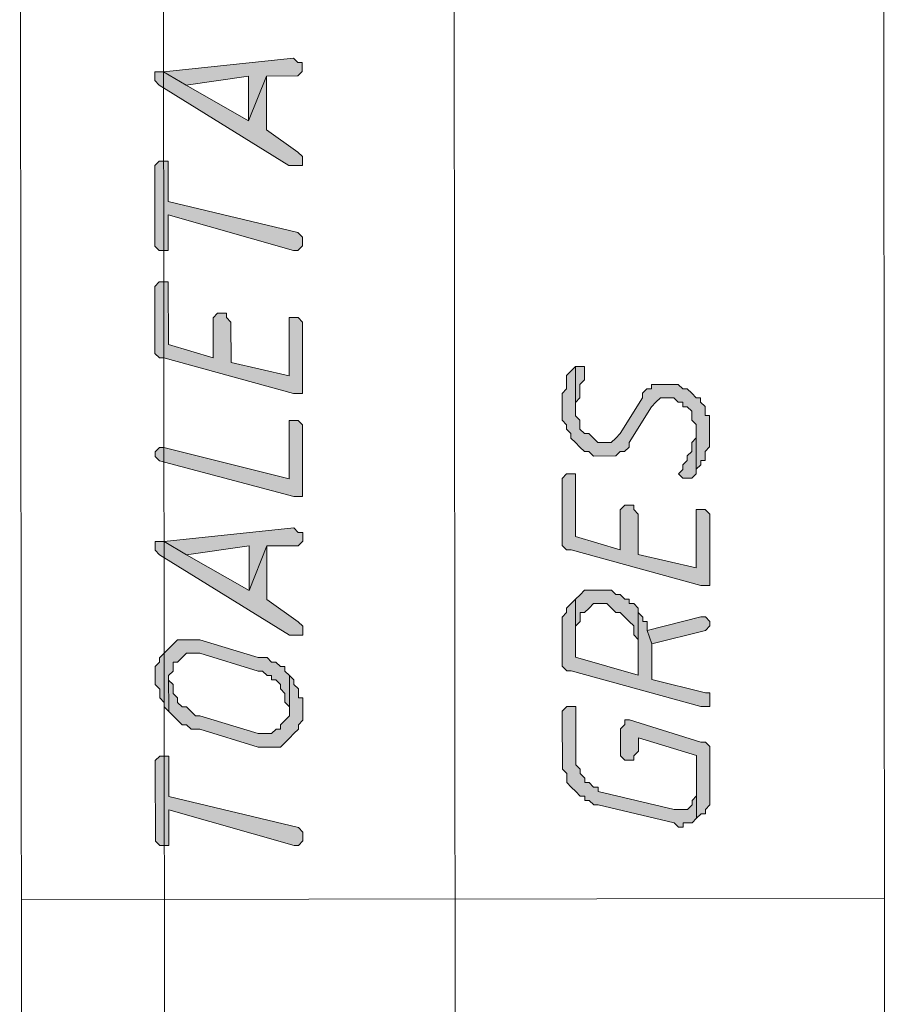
# Model space of a CAD drawing. Header units: inches. Extents: x -5850 to 5646, y 8947 to 13007.
# Tile 465 of 548: x -1150 to -1068, y 11175 to 11268. Entities that reach past the tile are written whole.
import ezdxf

# ---------------------------------------------------------------- set-up
doc = ezdxf.new("R2010")
doc.units = ezdxf.units.IN
doc.header["$MEASUREMENT"] = 0
for name, color, linetype in [('at_Entity', 7, 'Continuous'), ('at_Rect', 7, 'Continuous'), ('at_Solid', 7, 'Continuous')]:
    doc.layers.add(name, color=color, linetype=linetype)

msp = doc.modelspace()

# ---------------------------------------------------------------- hatches: boundary and pattern name
at = {"layer": 'at_Solid', "lineweight": 20}
for points in [[(-1136.026, 11263.218), (-1133.911, 11261.954), (-1128.001, 11262.807), (-1127.997, 11258.58), (-1126.311, 11262.808), (-1123.35, 11262.811), (-1122.932, 11263.229), (-1122.933, 11264.077), (-1123.351, 11264.077), (-1123.775, 11264.5)], [(-1136.867, 11262.799), (-1136.867, 11262.375), (-1136.448, 11261.952), (-1124.19, 11254.362), (-1122.924, 11254.363), (-1122.925, 11255.205), (-1123.344, 11255.628), (-1126.307, 11257.739), (-1126.311, 11262.808), (-1127.997, 11258.58), (-1133.911, 11261.954), (-1136.026, 11263.218), (-1136.868, 11263.217)], [(-1136.859, 11253.927), (-1136.853, 11246.75), (-1136.434, 11246.326), (-1135.587, 11246.327), (-1135.587, 11246.751), (-1135.59, 11249.706), (-1123.759, 11246.338), (-1123.335, 11246.338), (-1122.918, 11246.762), (-1122.918, 11247.18), (-1122.918, 11247.604), (-1123.337, 11248.028), (-1135.591, 11250.972), (-1135.594, 11254.775), (-1136.442, 11254.775), (-1136.86, 11254.35)], [(-1136.849, 11242.523), (-1136.844, 11237.03), (-1136.844, 11236.612), (-1136.425, 11236.188), (-1136.002, 11236.189), (-1123.747, 11232.82), (-1122.905, 11232.821), (-1122.911, 11239.58), (-1123.33, 11239.998), (-1124.177, 11239.997), (-1124.173, 11234.51), (-1129.661, 11235.771), (-1129.664, 11239.574), (-1130.088, 11239.992), (-1130.089, 11240.415), (-1130.936, 11240.415), (-1131.36, 11239.991), (-1131.356, 11236.193), (-1135.579, 11237.455), (-1135.584, 11243.372), (-1136.432, 11243.371), (-1136.85, 11242.947)], [(-1098.401, 11231.577), (-1098.4, 11230.306), (-1097.982, 11229.882), (-1097.981, 11229.464), (-1097.557, 11229.041), (-1097.557, 11228.623), (-1097.132, 11228.199), (-1096.708, 11227.776), (-1096.284, 11227.352), (-1095.866, 11227.353), (-1095.442, 11226.929), (-1093.328, 11226.931), (-1092.91, 11227.355), (-1092.486, 11227.356), (-1092.063, 11227.78), (-1092.063, 11228.204), (-1089.953, 11231.585), (-1089.535, 11232.003), (-1089.112, 11232.428), (-1087.846, 11232.429), (-1087.422, 11232.005), (-1086.998, 11232.006), (-1086.997, 11231.587), (-1086.574, 11231.588), (-1086.149, 11231.164), (-1086.149, 11230.317), (-1085.73, 11229.893), (-1085.726, 11225.248), (-1085.726, 11225.672), (-1085.303, 11226.096), (-1085.303, 11226.52), (-1084.88, 11226.52), (-1084.88, 11227.362), (-1084.462, 11227.787), (-1084.465, 11230.742), (-1084.883, 11230.742), (-1084.884, 11231.589), (-1085.308, 11232.007), (-1085.309, 11232.431), (-1085.732, 11232.431), (-1086.151, 11232.854), (-1086.575, 11233.277), (-1086.999, 11233.277), (-1087.423, 11233.695), (-1089.955, 11233.693), (-1089.954, 11233.274), (-1090.378, 11233.274), (-1090.802, 11232.85), (-1090.801, 11232.426), (-1092.912, 11229.045), (-1093.33, 11228.626), (-1093.753, 11228.202), (-1095.019, 11228.201), (-1095.443, 11228.624), (-1095.867, 11229.042), (-1096.286, 11229.042), (-1096.71, 11229.465), (-1096.71, 11230.307), (-1097.135, 11230.731), (-1097.139, 11235.376), (-1097.562, 11234.952), (-1097.986, 11234.533), (-1097.985, 11233.267), (-1098.402, 11232.843), (-1098.402, 11231.995)], [(-1097.139, 11235.376), (-1097.135, 11231.155), (-1097.136, 11231.997), (-1096.712, 11232.421), (-1096.713, 11233.687), (-1096.29, 11234.111), (-1096.29, 11234.535), (-1096.291, 11235.377), (-1096.715, 11235.376)], [(-1136.835, 11226.892), (-1136.417, 11226.474), (-1123.739, 11223.106), (-1122.896, 11223.107), (-1122.903, 11229.86), (-1123.321, 11230.284), (-1124.169, 11230.283), (-1124.164, 11224.79), (-1135.994, 11227.741), (-1136.418, 11227.74), (-1136.836, 11227.316)], [(-1087.416, 11225.247), (-1086.991, 11224.823), (-1086.144, 11224.824), (-1085.726, 11225.248), (-1085.73, 11229.475), (-1085.729, 11228.633), (-1086.147, 11228.209), (-1086.146, 11227.361), (-1086.57, 11226.937), (-1086.569, 11226.519), (-1086.993, 11226.095), (-1086.992, 11225.671)], [(-1098.395, 11224.395), (-1098.39, 11218.902), (-1098.39, 11218.484), (-1097.971, 11218.06), (-1097.547, 11218.061), (-1085.293, 11214.692), (-1084.451, 11214.693), (-1084.457, 11221.452), (-1084.875, 11221.87), (-1085.723, 11221.869), (-1085.718, 11216.382), (-1091.206, 11217.643), (-1091.21, 11221.446), (-1091.634, 11221.864), (-1091.634, 11222.287), (-1092.482, 11222.287), (-1092.905, 11221.862), (-1092.902, 11218.065), (-1097.124, 11219.327), (-1097.13, 11225.238), (-1097.977, 11225.237), (-1098.395, 11224.813)], [(-1135.986, 11218.868), (-1133.872, 11217.605), (-1127.961, 11218.457), (-1127.958, 11214.23), (-1126.272, 11218.459), (-1123.311, 11218.462), (-1122.893, 11218.88), (-1122.893, 11219.722), (-1123.312, 11219.722), (-1123.736, 11220.145)], [(-1136.828, 11218.45), (-1136.827, 11218.026), (-1136.409, 11217.602), (-1124.151, 11210.007), (-1122.885, 11210.008), (-1122.886, 11210.856), (-1123.304, 11211.279), (-1126.267, 11213.39), (-1126.272, 11218.459), (-1127.958, 11214.23), (-1133.872, 11217.605), (-1135.986, 11218.868), (-1136.828, 11218.868)], [(-1097.119, 11213.416), (-1097.117, 11210.879), (-1096.694, 11211.303), (-1096.694, 11212.145), (-1096.27, 11212.145), (-1095.853, 11212.57), (-1095.429, 11212.994), (-1094.163, 11212.995), (-1093.739, 11212.571), (-1093.315, 11212.148), (-1092.897, 11212.148), (-1092.473, 11211.725), (-1092.048, 11211.307), (-1091.624, 11210.884), (-1091.623, 11210.036), (-1091.199, 11209.618), (-1091.196, 11206.239), (-1091.202, 11212.574), (-1091.626, 11212.997), (-1092.05, 11212.997), (-1092.05, 11213.421), (-1092.474, 11213.42), (-1092.898, 11213.838), (-1093.316, 11213.838), (-1093.741, 11214.261), (-1096.272, 11214.259), (-1096.696, 11213.835)], [(-1098.383, 11210.878), (-1098.38, 11207.498), (-1098.379, 11207.074), (-1097.961, 11206.651), (-1097.537, 11206.651), (-1085.283, 11203.289), (-1084.441, 11203.289), (-1084.441, 11204.131), (-1084.442, 11204.555), (-1084.86, 11204.555), (-1089.93, 11205.816), (-1089.933, 11209.195), (-1090.358, 11210.461), (-1090.359, 11211.309), (-1090.783, 11211.308), (-1090.783, 11211.726), (-1091.201, 11212.15), (-1091.202, 11212.574), (-1091.196, 11206.239), (-1097.114, 11207.923), (-1097.119, 11213.416), (-1097.543, 11212.992), (-1097.966, 11212.568), (-1097.966, 11212.144), (-1098.384, 11211.72), (-1098.383, 11211.301)], [(-1090.358, 11210.461), (-1089.933, 11209.195), (-1084.865, 11210.466), (-1084.447, 11210.89), (-1084.448, 11211.314), (-1084.866, 11211.732), (-1085.29, 11211.731)], [(-1136.817, 11206.198), (-1136.816, 11205.35), (-1136.398, 11204.927), (-1136.397, 11204.085), (-1135.973, 11203.662), (-1135.972, 11203.243), (-1135.548, 11202.82), (-1135.551, 11206.199), (-1135.128, 11206.618), (-1135.128, 11207.465), (-1134.705, 11207.466), (-1134.287, 11207.89), (-1133.863, 11208.314), (-1132.597, 11208.315), (-1127.103, 11206.625), (-1126.679, 11206.625), (-1126.261, 11206.208), (-1125.837, 11206.208), (-1125.837, 11205.784), (-1125.413, 11205.784), (-1124.989, 11205.361), (-1124.988, 11204.937), (-1124.564, 11204.519), (-1124.563, 11203.672), (-1124.145, 11203.254), (-1124.144, 11202.83), (-1124.147, 11206.209), (-1124.566, 11206.627), (-1124.566, 11207.051), (-1124.99, 11207.051), (-1125.414, 11207.474), (-1125.838, 11207.474), (-1126.262, 11207.897), (-1127.104, 11207.896), (-1132.599, 11209.581), (-1134.706, 11209.579), (-1135.13, 11209.155), (-1135.553, 11208.731), (-1135.977, 11208.312), (-1136.4, 11207.888), (-1136.4, 11207.464), (-1136.818, 11207.04), (-1136.817, 11206.616)], [(-1135.548, 11202.82), (-1135.124, 11202.397), (-1134.7, 11201.973), (-1134.281, 11201.55), (-1133.857, 11201.55), (-1133.433, 11201.132), (-1132.591, 11201.133), (-1127.097, 11199.448), (-1124.983, 11199.45), (-1124.56, 11199.869), (-1124.142, 11200.293), (-1123.719, 11200.717), (-1123.295, 11201.141), (-1123.295, 11201.559), (-1122.878, 11201.984), (-1122.878, 11202.831), (-1122.88, 11204.097), (-1123.298, 11204.097), (-1123.299, 11204.939), (-1123.723, 11205.362), (-1123.723, 11205.786), (-1124.147, 11206.209), (-1124.144, 11202.83), (-1124.144, 11202.406), (-1124.562, 11201.982), (-1124.985, 11201.558), (-1124.985, 11201.14), (-1125.409, 11201.139), (-1125.832, 11200.715), (-1127.098, 11200.714), (-1132.592, 11202.399), (-1133.016, 11202.398), (-1133.435, 11202.822), (-1133.859, 11203.245), (-1134.283, 11203.245), (-1134.701, 11203.663), (-1134.702, 11204.087), (-1135.126, 11204.51), (-1135.126, 11205.352), (-1135.551, 11205.775), (-1135.551, 11206.199)], [(-1098.375, 11202.429), (-1098.371, 11197.36), (-1097.952, 11196.937), (-1097.951, 11196.095), (-1097.527, 11195.671), (-1097.103, 11195.248), (-1096.679, 11194.825), (-1096.255, 11194.825), (-1096.255, 11194.407), (-1095.836, 11194.407), (-1095.412, 11193.984), (-1094.988, 11193.984), (-1087.81, 11192.301), (-1087.386, 11191.877), (-1086.962, 11191.878), (-1086.962, 11192.302), (-1086.115, 11192.302), (-1085.697, 11192.727), (-1085.699, 11195.258), (-1085.699, 11194.834), (-1086.117, 11194.416), (-1086.116, 11193.992), (-1086.54, 11193.568), (-1087.811, 11193.567), (-1094.99, 11195.25), (-1094.99, 11195.674), (-1095.414, 11195.673), (-1095.838, 11196.097), (-1096.256, 11196.096), (-1096.256, 11196.515), (-1096.681, 11196.938), (-1096.681, 11197.362), (-1097.105, 11197.785), (-1097.11, 11203.278), (-1097.958, 11203.277), (-1098.376, 11202.853)], [(-1092.887, 11201.168), (-1092.885, 11198.631), (-1092.46, 11198.213), (-1091.613, 11198.214), (-1091.613, 11198.632), (-1091.19, 11199.056), (-1091.191, 11200.322), (-1085.702, 11198.638), (-1085.697, 11192.727), (-1085.274, 11193.151), (-1084.85, 11193.151), (-1084.85, 11193.569), (-1084.432, 11193.993), (-1084.437, 11199.062), (-1084.437, 11199.486), (-1084.856, 11199.904), (-1085.28, 11199.904), (-1092.04, 11202.011), (-1092.464, 11202.011), (-1092.463, 11201.587)], [(-1136.809, 11197.75), (-1136.803, 11190.567), (-1136.384, 11190.144), (-1135.537, 11190.145), (-1135.537, 11190.569), (-1135.54, 11193.524), (-1123.709, 11190.155), (-1123.285, 11190.156), (-1122.867, 11190.58), (-1122.868, 11191.004), (-1122.868, 11191.422), (-1123.287, 11191.845), (-1135.541, 11194.79), (-1135.544, 11198.593), (-1136.392, 11198.592), (-1136.81, 11198.174)]]:
    msp.add_hatch(color=7, dxfattribs=at).paths.add_polyline_path(points)

# ---------------------------------------------------------------- linework, layer by layer
at = {"layer": 'at_Entity', "color": 7, "lineweight": 20}
for p, q in [((-1108.422, 11100.199), (-1108.798, 11521.33)), ((-1136.197, 11455.415), (-1134.829, 9922.948)), ((-1123.775, 11264.5), (-1136.026, 11263.218)), ((-1123.351, 11264.077), (-1123.775, 11264.5)), ((-1122.933, 11264.077), (-1123.351, 11264.077)), ((-1122.932, 11263.229), (-1122.933, 11264.077)), ((-1136.026, 11263.218), (-1136.868, 11263.217)), ((-1136.868, 11263.217), (-1136.867, 11262.799)), ((-1136.026, 11263.218), (-1133.911, 11261.954)), ((-1133.911, 11261.954), (-1136.026, 11263.218)), ((-1126.311, 11262.808), (-1123.35, 11262.811)), ((-1123.35, 11262.811), (-1122.932, 11263.229)), ((-1136.867, 11262.799), (-1136.867, 11262.375)), ((-1136.867, 11262.375), (-1136.448, 11261.952)), ((-1136.448, 11261.952), (-1124.19, 11254.362)), ((-1133.911, 11261.954), (-1128.001, 11262.807)), ((-1127.997, 11258.58), (-1133.911, 11261.954)), ((-1128.001, 11262.807), (-1127.997, 11258.58)), ((-1127.997, 11258.58), (-1126.311, 11262.808)), ((-1126.311, 11262.808), (-1127.997, 11258.58)), ((-1126.307, 11257.739), (-1126.311, 11262.808)), ((-1123.344, 11255.628), (-1126.307, 11257.739)), ((-1122.925, 11255.205), (-1123.344, 11255.628)), ((-1136.442, 11254.775), (-1136.86, 11254.35)), ((-1135.594, 11254.775), (-1136.442, 11254.775)), ((-1135.591, 11250.972), (-1135.594, 11254.775)), ((-1122.924, 11254.363), (-1122.925, 11255.205)), ((-1122.925, 11255.205), (-1122.925, 11255.205)), ((-1136.86, 11254.35), (-1136.859, 11253.927)), ((-1136.859, 11253.927), (-1136.853, 11246.75)), ((-1124.19, 11254.362), (-1122.924, 11254.363)), ((-1123.337, 11248.028), (-1135.591, 11250.972)), ((-1135.587, 11246.751), (-1135.59, 11249.706)), ((-1135.59, 11249.706), (-1123.759, 11246.338)), ((-1122.918, 11247.604), (-1123.337, 11248.028)), ((-1122.918, 11247.18), (-1122.918, 11247.604)), ((-1122.918, 11246.762), (-1122.918, 11247.18)), ((-1136.853, 11246.75), (-1136.853, 11246.75)), ((-1136.853, 11246.75), (-1136.434, 11246.326)), ((-1136.434, 11246.326), (-1135.587, 11246.327)), ((-1135.587, 11246.327), (-1135.587, 11246.751)), ((-1123.759, 11246.338), (-1123.335, 11246.338)), ((-1123.335, 11246.338), (-1122.918, 11246.762)), ((-1136.432, 11243.371), (-1136.85, 11242.947)), ((-1135.584, 11243.372), (-1136.432, 11243.371)), ((-1135.579, 11237.455), (-1135.584, 11243.372)), ((-1136.85, 11242.947), (-1136.849, 11242.523)), ((-1136.849, 11242.523), (-1136.844, 11237.03)), ((-1130.936, 11240.415), (-1131.36, 11239.991)), ((-1131.36, 11239.991), (-1131.356, 11236.193)), ((-1130.089, 11240.415), (-1130.936, 11240.415)), ((-1130.088, 11239.992), (-1130.089, 11240.415)), ((-1129.664, 11239.574), (-1130.088, 11239.992)), ((-1129.661, 11235.771), (-1129.664, 11239.574)), ((-1123.33, 11239.998), (-1124.177, 11239.997)), ((-1124.177, 11239.997), (-1124.173, 11234.51)), ((-1122.911, 11239.58), (-1123.33, 11239.998)), ((-1122.905, 11232.821), (-1122.911, 11239.58)), ((-1136.844, 11237.03), (-1136.844, 11236.612)), ((-1131.356, 11236.193), (-1135.579, 11237.455)), ((-1136.844, 11236.612), (-1136.425, 11236.188)), ((-1136.425, 11236.188), (-1136.002, 11236.189)), ((-1136.002, 11236.189), (-1123.747, 11232.82)), ((-1124.173, 11234.51), (-1129.661, 11235.771)), ((-1097.562, 11234.952), (-1097.986, 11234.533)), ((-1097.139, 11235.376), (-1097.562, 11234.952)), ((-1097.562, 11234.952), (-1097.562, 11234.952)), ((-1097.139, 11235.376), (-1097.135, 11231.155)), ((-1096.715, 11235.376), (-1097.139, 11235.376)), ((-1097.135, 11230.731), (-1097.139, 11235.376)), ((-1097.139, 11235.376), (-1097.139, 11235.376)), ((-1096.291, 11235.377), (-1096.715, 11235.376)), ((-1096.29, 11234.535), (-1096.291, 11235.377)), ((-1097.986, 11234.533), (-1097.985, 11233.267)), ((-1096.713, 11233.687), (-1096.29, 11234.111)), ((-1096.29, 11234.111), (-1096.29, 11234.535)), ((-1097.985, 11233.267), (-1098.402, 11232.843)), ((-1096.712, 11232.421), (-1096.713, 11233.687)), ((-1090.378, 11233.274), (-1090.802, 11232.85)), ((-1089.954, 11233.274), (-1090.378, 11233.274)), ((-1087.423, 11233.695), (-1089.955, 11233.693)), ((-1089.955, 11233.693), (-1089.954, 11233.274)), ((-1086.999, 11233.277), (-1087.423, 11233.695)), ((-1086.575, 11233.277), (-1086.999, 11233.277)), ((-1086.151, 11232.854), (-1086.575, 11233.277)), ((-1123.747, 11232.82), (-1122.905, 11232.821)), ((-1098.402, 11232.843), (-1098.402, 11231.995)), ((-1097.136, 11231.997), (-1096.712, 11232.421)), ((-1090.801, 11232.426), (-1092.912, 11229.045)), ((-1090.802, 11232.85), (-1090.801, 11232.426)), ((-1089.535, 11232.003), (-1089.112, 11232.428)), ((-1089.112, 11232.428), (-1087.846, 11232.429)), ((-1087.846, 11232.429), (-1087.422, 11232.005)), ((-1085.732, 11232.431), (-1086.151, 11232.854)), ((-1086.151, 11232.854), (-1086.151, 11232.854)), ((-1085.309, 11232.431), (-1085.732, 11232.431)), ((-1085.308, 11232.007), (-1085.309, 11232.431)), ((-1098.402, 11231.995), (-1098.401, 11231.577)), ((-1098.401, 11231.577), (-1098.4, 11230.306)), ((-1097.135, 11231.155), (-1097.136, 11231.997)), ((-1092.063, 11228.204), (-1089.953, 11231.585)), ((-1089.953, 11231.585), (-1089.535, 11232.003)), ((-1089.535, 11232.003), (-1089.535, 11232.003)), ((-1087.422, 11232.005), (-1086.998, 11232.006)), ((-1086.998, 11232.006), (-1086.997, 11231.587)), ((-1086.997, 11231.587), (-1086.574, 11231.588)), ((-1086.574, 11231.588), (-1086.149, 11231.164)), ((-1084.884, 11231.589), (-1085.308, 11232.007)), ((-1084.883, 11230.742), (-1084.884, 11231.589)), ((-1123.321, 11230.284), (-1124.169, 11230.283)), ((-1124.169, 11230.283), (-1124.164, 11224.79)), ((-1122.903, 11229.86), (-1123.321, 11230.284)), ((-1098.4, 11230.306), (-1097.982, 11229.882)), ((-1096.71, 11230.307), (-1097.135, 11230.731)), ((-1096.71, 11229.465), (-1096.71, 11230.307)), ((-1086.149, 11231.164), (-1086.149, 11230.317)), ((-1086.149, 11230.317), (-1085.73, 11229.893)), ((-1084.465, 11230.742), (-1084.883, 11230.742)), ((-1084.462, 11227.787), (-1084.465, 11230.742)), ((-1122.896, 11223.107), (-1122.903, 11229.86)), ((-1097.982, 11229.882), (-1097.981, 11229.464)), ((-1097.981, 11229.464), (-1097.981, 11229.464)), ((-1097.981, 11229.464), (-1097.557, 11229.041)), ((-1096.286, 11229.042), (-1096.71, 11229.465)), ((-1085.73, 11229.893), (-1085.726, 11225.248)), ((-1085.726, 11225.248), (-1085.73, 11229.475)), ((-1085.73, 11229.475), (-1085.729, 11228.633)), ((-1097.557, 11229.041), (-1097.557, 11228.623)), ((-1097.557, 11228.623), (-1097.132, 11228.199)), ((-1095.867, 11229.042), (-1096.286, 11229.042)), ((-1095.443, 11228.624), (-1095.867, 11229.042)), ((-1095.019, 11228.201), (-1095.443, 11228.624)), ((-1095.443, 11228.624), (-1095.443, 11228.624)), ((-1093.33, 11228.626), (-1093.753, 11228.202)), ((-1092.912, 11229.045), (-1093.33, 11228.626)), ((-1093.33, 11228.626), (-1093.33, 11228.626)), ((-1085.729, 11228.633), (-1086.147, 11228.209)), ((-1136.418, 11227.74), (-1136.836, 11227.316)), ((-1135.994, 11227.741), (-1136.418, 11227.74)), ((-1124.164, 11224.79), (-1135.994, 11227.741)), ((-1097.132, 11228.199), (-1097.132, 11228.199)), ((-1097.132, 11228.199), (-1096.708, 11227.776)), ((-1096.708, 11227.776), (-1096.708, 11227.776)), ((-1096.708, 11227.776), (-1096.284, 11227.352)), ((-1093.753, 11228.202), (-1095.019, 11228.201)), ((-1092.486, 11227.356), (-1092.063, 11227.78)), ((-1092.063, 11227.78), (-1092.063, 11228.204)), ((-1086.147, 11228.209), (-1086.146, 11227.361)), ((-1084.88, 11227.362), (-1084.462, 11227.787)), ((-1136.836, 11227.316), (-1136.835, 11226.892)), ((-1136.835, 11226.892), (-1136.835, 11226.892)), ((-1136.835, 11226.892), (-1136.417, 11226.474)), ((-1096.284, 11227.352), (-1095.866, 11227.353)), ((-1095.866, 11227.353), (-1095.442, 11226.929)), ((-1095.442, 11226.929), (-1093.328, 11226.931)), ((-1093.328, 11226.931), (-1092.91, 11227.355)), ((-1092.91, 11227.355), (-1092.486, 11227.356)), ((-1086.146, 11227.361), (-1086.57, 11226.937)), ((-1086.57, 11226.937), (-1086.569, 11226.519)), ((-1084.88, 11226.52), (-1084.88, 11227.362)), ((-1136.417, 11226.474), (-1136.417, 11226.474)), ((-1136.417, 11226.474), (-1123.739, 11223.106)), ((-1086.992, 11225.671), (-1087.416, 11225.247)), ((-1086.569, 11226.519), (-1086.993, 11226.095)), ((-1086.993, 11226.095), (-1086.992, 11225.671)), ((-1086.992, 11225.671), (-1086.992, 11225.671)), ((-1085.726, 11225.672), (-1085.303, 11226.096)), ((-1085.726, 11225.248), (-1085.726, 11225.672)), ((-1085.303, 11226.096), (-1085.303, 11226.52)), ((-1085.303, 11226.52), (-1084.88, 11226.52)), ((-1097.977, 11225.237), (-1098.395, 11224.813)), ((-1098.395, 11224.813), (-1098.395, 11224.395)), ((-1097.13, 11225.238), (-1097.977, 11225.237)), ((-1097.124, 11219.327), (-1097.13, 11225.238)), ((-1087.416, 11225.247), (-1087.416, 11225.247)), ((-1087.416, 11225.247), (-1086.991, 11224.823)), ((-1086.991, 11224.823), (-1086.144, 11224.824)), ((-1086.144, 11224.824), (-1085.726, 11225.248)), ((-1098.395, 11224.395), (-1098.39, 11218.902)), ((-1123.739, 11223.106), (-1122.896, 11223.107)), ((-1092.482, 11222.287), (-1092.905, 11221.862)), ((-1091.634, 11222.287), (-1092.482, 11222.287)), ((-1091.634, 11221.864), (-1091.634, 11222.287)), ((-1092.905, 11221.862), (-1092.902, 11218.065)), ((-1091.21, 11221.446), (-1091.634, 11221.864)), ((-1091.206, 11217.643), (-1091.21, 11221.446)), ((-1084.875, 11221.87), (-1085.723, 11221.869)), ((-1085.723, 11221.869), (-1085.718, 11216.382)), ((-1084.457, 11221.452), (-1084.875, 11221.87)), ((-1084.451, 11214.693), (-1084.457, 11221.452)), ((-1123.736, 11220.145), (-1135.986, 11218.868)), ((-1123.312, 11219.722), (-1123.736, 11220.145)), ((-1122.893, 11219.722), (-1123.312, 11219.722)), ((-1122.893, 11218.88), (-1122.893, 11219.722)), ((-1092.902, 11218.065), (-1097.124, 11219.327)), ((-1135.986, 11218.868), (-1136.828, 11218.868)), ((-1136.828, 11218.868), (-1136.828, 11218.45)), ((-1136.828, 11218.45), (-1136.827, 11218.026)), ((-1135.986, 11218.868), (-1133.872, 11217.605)), ((-1133.872, 11217.605), (-1135.986, 11218.868)), ((-1133.872, 11217.605), (-1127.961, 11218.457)), ((-1127.961, 11218.457), (-1127.958, 11214.23)), ((-1127.958, 11214.23), (-1126.272, 11218.459)), ((-1126.272, 11218.459), (-1127.958, 11214.23)), ((-1126.272, 11218.459), (-1123.311, 11218.462)), ((-1126.267, 11213.39), (-1126.272, 11218.459)), ((-1123.311, 11218.462), (-1122.893, 11218.88)), ((-1098.39, 11218.902), (-1098.39, 11218.484)), ((-1098.39, 11218.484), (-1097.971, 11218.06)), ((-1136.827, 11218.026), (-1136.409, 11217.602)), ((-1136.409, 11217.602), (-1124.151, 11210.007)), ((-1127.958, 11214.23), (-1133.872, 11217.605)), ((-1097.971, 11218.06), (-1097.547, 11218.061)), ((-1097.547, 11218.061), (-1085.293, 11214.692)), ((-1085.718, 11216.382), (-1091.206, 11217.643)), ((-1085.293, 11214.692), (-1084.451, 11214.693)), ((-1096.696, 11213.835), (-1097.119, 11213.416)), ((-1096.272, 11214.259), (-1096.696, 11213.835)), ((-1096.696, 11213.835), (-1096.696, 11213.835)), ((-1093.741, 11214.261), (-1096.272, 11214.259)), ((-1093.316, 11213.838), (-1093.741, 11214.261)), ((-1092.898, 11213.838), (-1093.316, 11213.838)), ((-1092.474, 11213.42), (-1092.898, 11213.838)), ((-1123.304, 11211.279), (-1126.267, 11213.39)), ((-1097.543, 11212.992), (-1097.966, 11212.568)), ((-1097.119, 11213.416), (-1097.543, 11212.992)), ((-1097.543, 11212.992), (-1097.543, 11212.992)), ((-1097.119, 11213.416), (-1097.117, 11210.879)), ((-1097.114, 11207.923), (-1097.119, 11213.416)), ((-1095.853, 11212.57), (-1095.429, 11212.994)), ((-1095.429, 11212.994), (-1094.163, 11212.995)), ((-1094.163, 11212.995), (-1093.739, 11212.571)), ((-1092.05, 11213.421), (-1092.474, 11213.42)), ((-1092.05, 11212.997), (-1092.05, 11213.421)), ((-1091.626, 11212.997), (-1092.05, 11212.997)), ((-1091.202, 11212.574), (-1091.626, 11212.997)), ((-1097.966, 11212.144), (-1098.384, 11211.72)), ((-1098.384, 11211.72), (-1098.383, 11211.301)), ((-1097.966, 11212.568), (-1097.966, 11212.144)), ((-1096.694, 11211.303), (-1096.694, 11212.145)), ((-1096.694, 11212.145), (-1096.27, 11212.145)), ((-1096.27, 11212.145), (-1095.853, 11212.57)), ((-1095.853, 11212.57), (-1095.853, 11212.57)), ((-1093.739, 11212.571), (-1093.739, 11212.571)), ((-1093.739, 11212.571), (-1093.315, 11212.148)), ((-1093.315, 11212.148), (-1092.897, 11212.148)), ((-1092.897, 11212.148), (-1092.473, 11211.725)), ((-1092.473, 11211.725), (-1092.048, 11211.307)), ((-1091.196, 11206.239), (-1091.202, 11212.574)), ((-1091.201, 11212.15), (-1091.202, 11212.574)), ((-1091.202, 11212.574), (-1091.196, 11206.239)), ((-1090.783, 11211.726), (-1091.201, 11212.15)), ((-1090.783, 11211.308), (-1090.783, 11211.726)), ((-1085.29, 11211.731), (-1090.358, 11210.461)), ((-1084.866, 11211.732), (-1085.29, 11211.731)), ((-1084.448, 11211.314), (-1084.866, 11211.732)), ((-1122.886, 11210.856), (-1123.304, 11211.279)), ((-1122.885, 11210.008), (-1122.886, 11210.856)), ((-1122.886, 11210.856), (-1122.886, 11210.856)), ((-1098.383, 11211.301), (-1098.383, 11210.878)), ((-1098.383, 11210.878), (-1098.38, 11207.498)), ((-1097.117, 11210.879), (-1096.694, 11211.303)), ((-1097.117, 11210.879), (-1097.117, 11210.879)), ((-1092.048, 11211.307), (-1092.048, 11211.307)), ((-1092.048, 11211.307), (-1091.624, 11210.884)), ((-1091.624, 11210.884), (-1091.623, 11210.036)), ((-1090.359, 11211.309), (-1090.783, 11211.308)), ((-1090.358, 11210.461), (-1090.359, 11211.309)), ((-1084.865, 11210.466), (-1084.447, 11210.89)), ((-1084.447, 11210.89), (-1084.448, 11211.314)), ((-1084.448, 11211.314), (-1084.448, 11211.314)), ((-1124.151, 11210.007), (-1122.885, 11210.008)), ((-1091.623, 11210.036), (-1091.199, 11209.618)), ((-1090.358, 11210.461), (-1089.933, 11209.195)), ((-1089.933, 11209.195), (-1090.358, 11210.461)), ((-1089.933, 11209.195), (-1084.865, 11210.466)), ((-1084.865, 11210.466), (-1084.865, 11210.466)), ((-1135.13, 11209.155), (-1135.553, 11208.731)), ((-1134.706, 11209.579), (-1135.13, 11209.155)), ((-1135.13, 11209.155), (-1135.13, 11209.155)), ((-1132.599, 11209.581), (-1134.706, 11209.579)), ((-1127.104, 11207.896), (-1132.599, 11209.581)), ((-1091.199, 11209.618), (-1091.196, 11206.239)), ((-1089.93, 11205.816), (-1089.933, 11209.195)), ((-1135.977, 11208.312), (-1136.4, 11207.888)), ((-1135.553, 11208.731), (-1135.977, 11208.312)), ((-1135.977, 11208.312), (-1135.977, 11208.312)), ((-1134.287, 11207.89), (-1133.863, 11208.314)), ((-1133.863, 11208.314), (-1132.597, 11208.315)), ((-1132.597, 11208.315), (-1127.103, 11206.625)), ((-1136.4, 11207.464), (-1136.818, 11207.04)), ((-1136.818, 11207.04), (-1136.817, 11206.616)), ((-1136.4, 11207.888), (-1136.4, 11207.464)), ((-1135.128, 11207.465), (-1134.705, 11207.466)), ((-1135.128, 11206.618), (-1135.128, 11207.465)), ((-1134.705, 11207.466), (-1134.287, 11207.89)), ((-1134.287, 11207.89), (-1134.287, 11207.89)), ((-1126.262, 11207.897), (-1127.104, 11207.896)), ((-1125.838, 11207.474), (-1126.262, 11207.897)), ((-1125.414, 11207.474), (-1125.838, 11207.474)), ((-1124.99, 11207.051), (-1125.414, 11207.474)), ((-1124.566, 11207.051), (-1124.99, 11207.051)), ((-1124.566, 11206.627), (-1124.566, 11207.051)), ((-1098.38, 11207.498), (-1098.379, 11207.074)), ((-1098.379, 11207.074), (-1097.961, 11206.651)), ((-1091.196, 11206.239), (-1097.114, 11207.923)), ((-1136.817, 11206.616), (-1136.817, 11206.198)), ((-1136.817, 11206.198), (-1136.816, 11205.35)), ((-1135.551, 11206.199), (-1135.128, 11206.618)), ((-1135.551, 11205.775), (-1135.551, 11206.199)), ((-1135.551, 11206.199), (-1135.548, 11202.82)), ((-1135.548, 11202.82), (-1135.551, 11206.199)), ((-1135.551, 11206.199), (-1135.551, 11206.199)), ((-1127.103, 11206.625), (-1126.679, 11206.625)), ((-1126.679, 11206.625), (-1126.261, 11206.208)), ((-1126.261, 11206.208), (-1125.837, 11206.208)), ((-1125.837, 11206.208), (-1125.837, 11205.784)), ((-1124.147, 11206.209), (-1124.566, 11206.627)), ((-1123.723, 11205.786), (-1124.147, 11206.209)), ((-1124.147, 11206.209), (-1124.144, 11202.83)), ((-1124.144, 11202.83), (-1124.147, 11206.209)), ((-1097.961, 11206.651), (-1097.537, 11206.651)), ((-1097.537, 11206.651), (-1085.283, 11203.289)), ((-1136.816, 11205.35), (-1136.398, 11204.927)), ((-1135.126, 11205.352), (-1135.551, 11205.775)), ((-1135.126, 11204.51), (-1135.126, 11205.352)), ((-1125.837, 11205.784), (-1125.413, 11205.784)), ((-1125.413, 11205.784), (-1124.989, 11205.361)), ((-1124.989, 11205.361), (-1124.988, 11204.937)), ((-1123.723, 11205.362), (-1123.723, 11205.786)), ((-1123.299, 11204.939), (-1123.723, 11205.362)), ((-1084.86, 11204.555), (-1089.93, 11205.816)), ((-1136.398, 11204.927), (-1136.397, 11204.085)), ((-1134.702, 11204.087), (-1135.126, 11204.51)), ((-1124.988, 11204.937), (-1124.564, 11204.519)), ((-1124.564, 11204.519), (-1124.563, 11203.672)), ((-1123.298, 11204.097), (-1123.299, 11204.939)), ((-1084.442, 11204.555), (-1084.86, 11204.555)), ((-1084.441, 11204.131), (-1084.442, 11204.555)), ((-1136.397, 11204.085), (-1135.973, 11203.662)), ((-1135.973, 11203.662), (-1135.972, 11203.243)), ((-1134.701, 11203.663), (-1134.702, 11204.087)), ((-1134.283, 11203.245), (-1134.701, 11203.663)), ((-1124.563, 11203.672), (-1124.145, 11203.254)), ((-1122.88, 11204.097), (-1123.298, 11204.097)), ((-1122.878, 11202.831), (-1122.88, 11204.097)), ((-1084.441, 11203.289), (-1084.441, 11204.131)), ((-1135.972, 11203.243), (-1135.548, 11202.82)), ((-1135.548, 11202.82), (-1135.124, 11202.397)), ((-1135.124, 11202.397), (-1134.7, 11201.973)), ((-1133.859, 11203.245), (-1134.283, 11203.245)), ((-1133.435, 11202.822), (-1133.859, 11203.245)), ((-1133.016, 11202.398), (-1133.435, 11202.822)), ((-1133.435, 11202.822), (-1133.435, 11202.822)), ((-1132.592, 11202.399), (-1133.016, 11202.398)), ((-1127.098, 11200.714), (-1132.592, 11202.399)), ((-1124.144, 11202.406), (-1124.562, 11201.982)), ((-1124.145, 11203.254), (-1124.144, 11202.83)), ((-1124.144, 11202.83), (-1124.144, 11202.406)), ((-1122.878, 11201.984), (-1122.878, 11202.831)), ((-1097.958, 11203.277), (-1098.376, 11202.853)), ((-1098.376, 11202.853), (-1098.375, 11202.429)), ((-1098.375, 11202.429), (-1098.371, 11197.36)), ((-1097.11, 11203.278), (-1097.958, 11203.277)), ((-1097.105, 11197.785), (-1097.11, 11203.278)), ((-1085.283, 11203.289), (-1084.441, 11203.289)), ((-1134.7, 11201.973), (-1134.7, 11201.973)), ((-1134.7, 11201.973), (-1134.281, 11201.55)), ((-1134.281, 11201.55), (-1133.857, 11201.55)), ((-1133.857, 11201.55), (-1133.433, 11201.132)), ((-1124.562, 11201.982), (-1124.985, 11201.558)), ((-1124.985, 11201.558), (-1124.985, 11201.14)), ((-1124.562, 11201.982), (-1124.562, 11201.982)), ((-1123.295, 11201.559), (-1122.878, 11201.984)), ((-1123.295, 11201.141), (-1123.295, 11201.559)), ((-1092.463, 11201.587), (-1092.887, 11201.168)), ((-1092.04, 11202.011), (-1092.464, 11202.011)), ((-1092.464, 11202.011), (-1092.463, 11201.587)), ((-1085.28, 11199.904), (-1092.04, 11202.011)), ((-1133.433, 11201.132), (-1132.591, 11201.133)), ((-1132.591, 11201.133), (-1127.097, 11199.448)), ((-1125.832, 11200.715), (-1127.098, 11200.714)), ((-1125.409, 11201.139), (-1125.832, 11200.715)), ((-1124.985, 11201.14), (-1125.409, 11201.139)), ((-1124.142, 11200.293), (-1123.719, 11200.717)), ((-1123.719, 11200.717), (-1123.295, 11201.141)), ((-1092.887, 11201.168), (-1092.885, 11198.631)), ((-1124.983, 11199.45), (-1124.56, 11199.869)), ((-1124.56, 11199.869), (-1124.142, 11200.293)), ((-1124.56, 11199.869), (-1124.56, 11199.869)), ((-1124.142, 11200.293), (-1124.142, 11200.293)), ((-1091.19, 11199.056), (-1091.191, 11200.322)), ((-1091.191, 11200.322), (-1085.702, 11198.638)), ((-1084.856, 11199.904), (-1085.28, 11199.904)), ((-1084.437, 11199.486), (-1084.856, 11199.904)), ((-1127.097, 11199.448), (-1124.983, 11199.45)), ((-1091.613, 11198.632), (-1091.19, 11199.056)), ((-1084.437, 11199.062), (-1084.437, 11199.486)), ((-1084.432, 11193.993), (-1084.437, 11199.062)), ((-1136.392, 11198.592), (-1136.81, 11198.174)), ((-1136.81, 11198.174), (-1136.809, 11197.75)), ((-1136.809, 11197.75), (-1136.803, 11190.567)), ((-1135.544, 11198.593), (-1136.392, 11198.592)), ((-1135.541, 11194.79), (-1135.544, 11198.593)), ((-1096.681, 11197.362), (-1097.105, 11197.785)), ((-1092.885, 11198.631), (-1092.46, 11198.213)), ((-1092.46, 11198.213), (-1091.613, 11198.214)), ((-1091.613, 11198.214), (-1091.613, 11198.632)), ((-1085.702, 11198.638), (-1085.697, 11192.727)), ((-1098.371, 11197.36), (-1097.952, 11196.937)), ((-1097.952, 11196.937), (-1097.951, 11196.095)), ((-1096.681, 11196.938), (-1096.681, 11197.362)), ((-1096.256, 11196.515), (-1096.681, 11196.938)), ((-1097.951, 11196.095), (-1097.527, 11195.671)), ((-1096.256, 11196.096), (-1096.256, 11196.515)), ((-1095.838, 11196.097), (-1096.256, 11196.096)), ((-1095.414, 11195.673), (-1095.838, 11196.097)), ((-1097.527, 11195.671), (-1097.527, 11195.671)), ((-1097.527, 11195.671), (-1097.103, 11195.248)), ((-1097.103, 11195.248), (-1096.679, 11194.825)), ((-1094.99, 11195.674), (-1095.414, 11195.673)), ((-1094.99, 11195.25), (-1094.99, 11195.674)), ((-1087.811, 11193.567), (-1094.99, 11195.25)), ((-1085.697, 11192.727), (-1085.699, 11195.258)), ((-1085.699, 11195.258), (-1085.699, 11194.834)), ((-1123.287, 11191.845), (-1135.541, 11194.79)), ((-1096.679, 11194.825), (-1096.255, 11194.825)), ((-1096.255, 11194.825), (-1096.255, 11194.407)), ((-1096.255, 11194.407), (-1095.836, 11194.407)), ((-1095.836, 11194.407), (-1095.412, 11193.984)), ((-1085.699, 11194.834), (-1086.117, 11194.416)), ((-1086.117, 11194.416), (-1086.116, 11193.992)), ((-1135.537, 11190.569), (-1135.54, 11193.524)), ((-1135.54, 11193.524), (-1123.709, 11190.155)), ((-1095.412, 11193.984), (-1094.988, 11193.984)), ((-1094.988, 11193.984), (-1087.81, 11192.301)), ((-1086.54, 11193.568), (-1087.811, 11193.567)), ((-1086.116, 11193.992), (-1086.54, 11193.568)), ((-1086.116, 11193.992), (-1086.116, 11193.992)), ((-1085.697, 11192.727), (-1085.274, 11193.151)), ((-1085.274, 11193.151), (-1084.85, 11193.151)), ((-1084.85, 11193.569), (-1084.432, 11193.993)), ((-1084.85, 11193.151), (-1084.85, 11193.569)), ((-1087.81, 11192.301), (-1087.81, 11192.301)), ((-1087.81, 11192.301), (-1087.386, 11191.877)), ((-1086.962, 11191.878), (-1086.962, 11192.302)), ((-1086.962, 11192.302), (-1086.115, 11192.302)), ((-1086.115, 11192.302), (-1085.697, 11192.727)), ((-1122.868, 11191.422), (-1123.287, 11191.845)), ((-1122.868, 11191.004), (-1122.868, 11191.422)), ((-1087.386, 11191.877), (-1086.962, 11191.878)), ((-1136.803, 11190.567), (-1136.803, 11190.567)), ((-1136.803, 11190.567), (-1136.384, 11190.144)), ((-1135.537, 11190.145), (-1135.537, 11190.569)), ((-1123.285, 11190.156), (-1122.867, 11190.58)), ((-1122.867, 11190.58), (-1122.868, 11191.004)), ((-1136.384, 11190.144), (-1135.537, 11190.145)), ((-1123.709, 11190.155), (-1123.285, 11190.156)), ((-1149.473, 11185.063), (-1067.946, 11185.136))]:
    msp.add_line(p, q, dxfattribs=at)
at = {"layer": 'at_Rect', "color": 7, "lineweight": 20}
for p, q in [((-1149.618, 11352.757), (-1149.392, 11100.162)), ((-1067.87, 11100.235), (-1068.096, 11352.83))]:
    msp.add_line(p, q, dxfattribs=at)

doc.saveas('drawing.dxf')
